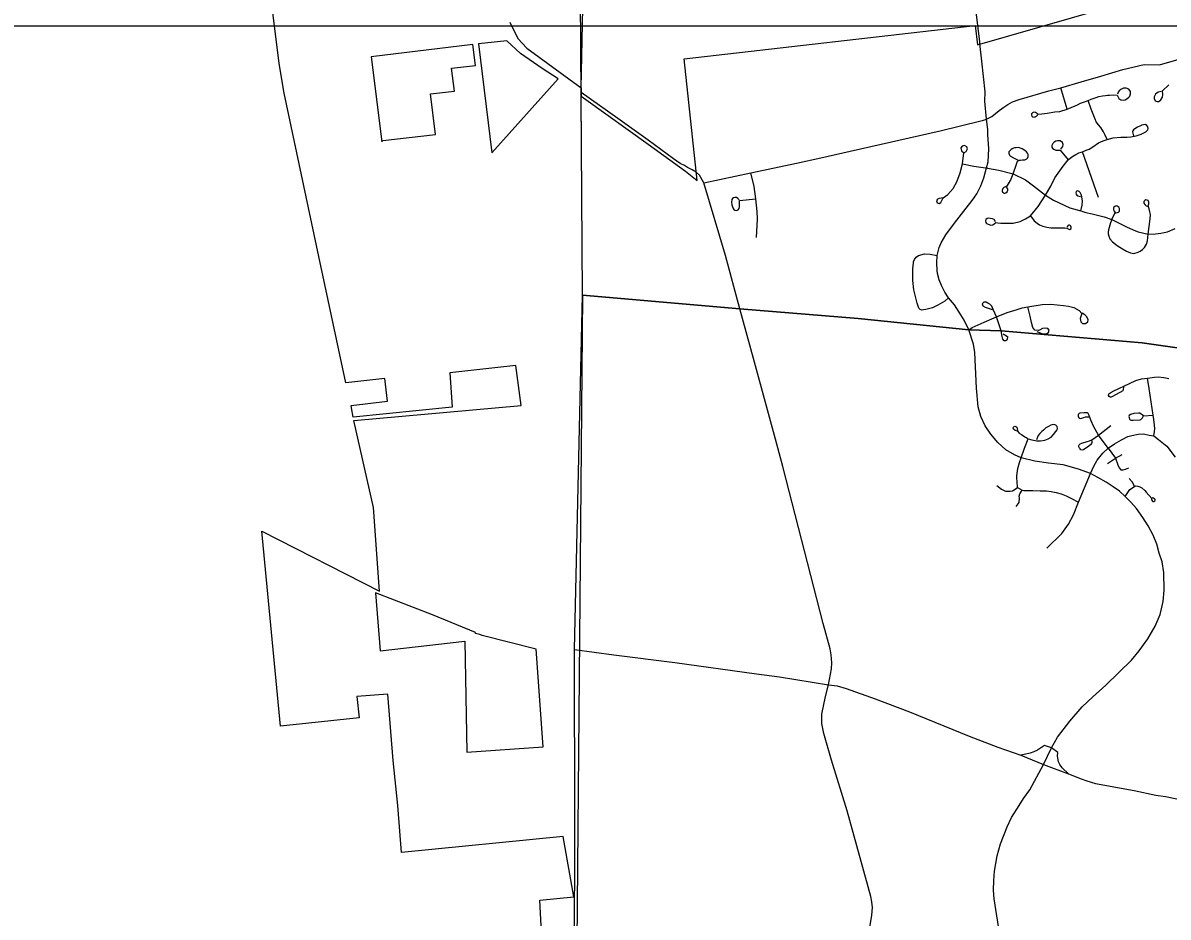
# Model space of a CAD drawing. Extents: x 1729596 to 1934326, y 644115 to 911751.
# Drawn here: x 1774170 to 1788422, y 773580 to 784711 of the extents above; entities that cross this region are included whole.
import ezdxf

# ---------------------------------------------------------------- set-up
doc = ezdxf.new("R2010")
doc.units = 0
for name, color, linetype in [('GM_X_Adjacent_County', 7, 'Continuous'), ('GM_X_City_Street', 7, 'Continuous'), ('GM_X_Corporation', 7, 'Continuous'), ('GM_X_County', 7, 'Continuous'), ('GM_X_County_Road', 7, 'Continuous'), ('GM_X_Township_Road', 7, 'Continuous'), ('SC_Scratch1', 7, 'Continuous')]:
    doc.layers.add(name, color=color, linetype=linetype)

msp = doc.modelspace()

# ---------------------------------------------------------------- linework, layer by layer
at = {"layer": 'GM_X_Adjacent_County'}
for q in [(1781087, 788070), (1781021, 768152)]:
    msp.add_line((1781136, 781321), q, dxfattribs=at)
at = {"layer": 'GM_X_City_Street'}
for points in [[(1786111, 783497), (1786161, 783513), (1786229, 783545), (1786322, 783619), (1786378, 783661), (1786427, 783697), (1786487, 783730), (1786569, 783756), (1786939, 783865), (1787087, 783901), (1787342, 783978), (1787586, 784047), (1787860, 784131), (1788123, 784193), (1788314, 784188), (1788881, 784351), (1789511, 784554), (1790304, 784798), (1790967, 785005), (1791652, 785213)], [(1786161, 783513), (1786142, 783738), (1786144, 783852), (1786105, 784233), (1786081, 784453)], [(1786796, 783581), (1786774, 783597), (1786752, 783599), (1786735, 783593), (1786724, 783581), (1786721, 783565), (1786728, 783550), (1786739, 783543), (1786755, 783537), (1786769, 783540), (1786784, 783549), (1786795, 783561), (1786802, 783575), (1786853, 783580), (1786917, 783588), (1787013, 783604), (1787074, 783608), (1787167, 783638), (1787264, 783678), (1787294, 783693), (1787331, 783710), (1787381, 783730), (1787427, 783743), (1787467, 783763), (1787526, 783783), (1787561, 783793), (1787606, 783804), (1787643, 783809), (1787669, 783811), (1787695, 783813), (1787737, 783814), (1787789, 783811), (1787800, 783788), (1787811, 783770), (1787835, 783753), (1787865, 783749), (1787890, 783755), (1787910, 783766), (1787934, 783785), (1787946, 783800), (1787954, 783829), (1787954, 783859), (1787934, 783886), (1787902, 783897), (1787867, 783897), (1787835, 783882), (1787815, 783866), (1787800, 783849), (1787793, 783823)], [(1787167, 783638), (1787087, 783901)], [(1788337, 783858), (1788298, 783848), (1788266, 783824), (1788249, 783791), (1788251, 783769), (1788263, 783742), (1788286, 783733), (1788307, 783732), (1788333, 783754), (1788353, 783785), (1788357, 783819), (1788352, 783865), (1788430, 783939)], [(1787664, 783258), (1787637, 783320), (1787619, 783356), (1787585, 783407), (1787558, 783442), (1787529, 783480), (1787515, 783512), (1787463, 783639), (1787427, 783743)], [(1782643, 782719), (1783228, 782844), (1783797, 782967), (1784101, 783030), (1784465, 783114), (1785587, 783368), (1786093, 783492), (1786111, 783497)], [(1785941, 780892), (1785883, 781009), (1785822, 781110), (1785766, 781200), (1785691, 781289), (1785645, 781361), (1785604, 781441), (1785572, 781513), (1785553, 781593), (1785548, 781630), (1785544, 781723), (1785549, 781814), (1785572, 781915), (1785598, 781975), (1785655, 782071), (1785715, 782153), (1785792, 782255), (1785908, 782406), (1785982, 782499), (1786040, 782585), (1786091, 782684), (1786131, 782781), (1786164, 782905), (1786182, 782981), (1786192, 783144), (1786181, 783323), (1786177, 783383), (1786161, 783513)], [(1786275, 782234), (1786256, 782262), (1786235, 782272), (1786208, 782278), (1786189, 782279), (1786171, 782276), (1786156, 782264), (1786150, 782242), (1786152, 782227), (1786162, 782213), (1786182, 782204), (1786218, 782194), (1786241, 782196), (1786259, 782208), (1786280, 782226), (1786305, 782223), (1786340, 782220), (1786395, 782218), (1786458, 782217), (1786493, 782220), (1786580, 782237), (1786646, 782272), (1786712, 782310), (1786805, 782426), (1786897, 782566), (1786962, 782677), (1787014, 782783), (1787116, 782928), (1787177, 783008), (1787226, 783045), (1787273, 783074), (1787311, 783093), (1787358, 783107), (1787403, 783125), (1787440, 783141), (1787487, 783170), (1787555, 783217), (1787613, 783244), (1787664, 783258), (1787740, 783279), (1787833, 783290), (1787908, 783289), (1787960, 783294), (1788026, 783305), (1788089, 783327), (1788145, 783355), (1788169, 783380), (1788174, 783397), (1788170, 783418), (1788156, 783435), (1788143, 783445), (1788116, 783443), (1788094, 783436), (1788077, 783429), (1788042, 783414), (1788010, 783394), (1787992, 783380), (1787985, 783368), (1787981, 783353), (1787990, 783307)], [(1785624, 782533), (1785575, 782526), (1785552, 782518), (1785542, 782496), (1785550, 782470), (1785573, 782462), (1785595, 782475), (1785624, 782533), (1785682, 782573), (1785748, 782648), (1785794, 782731), (1785835, 782844), (1785862, 782957), (1785882, 783093), (1785910, 783109), (1785927, 783143), (1785918, 783169), (1785889, 783184), (1785860, 783177), (1785844, 783154), (1785851, 783117), (1785882, 783093)], [(1786495, 782831), (1786537, 782954), (1786550, 782991), (1786564, 783002), (1786587, 783004), (1786611, 783007), (1786641, 783008), (1786664, 783017), (1786673, 783029), (1786680, 783050), (1786680, 783071), (1786671, 783090), (1786659, 783104), (1786638, 783123), (1786605, 783145), (1786560, 783158), (1786533, 783157), (1786510, 783154), (1786489, 783148), (1786468, 783137), (1786455, 783124), (1786442, 783108), (1786440, 783088), (1786448, 783065), (1786459, 783054), (1786498, 783032), (1786549, 783005)], [(1787088, 783140), (1787111, 783171), (1787117, 783196), (1787107, 783221), (1787078, 783241), (1787048, 783245), (1787026, 783240), (1787003, 783225), (1786986, 783208), (1786977, 783184), (1786977, 783165), (1786984, 783151), (1786999, 783138), (1787026, 783128), (1787081, 783125), (1787177, 783008)], [(1787555, 782537), (1787358, 783107)], [(1785862, 782957), (1786004, 782928), (1786120, 782911), (1786164, 782905), (1786174, 782904)], [(1786174, 782904), (1786315, 782879), (1786495, 782831), (1786649, 782756), (1786746, 782682), (1786897, 782566), (1786996, 782503), (1787200, 782410), (1787337, 782370), (1787398, 782351), (1787477, 782336), (1787545, 782319), (1787626, 782296), (1787723, 782262), (1787805, 782224), (1787914, 782169), (1788017, 782121), (1788049, 782109), (1788175, 782080), (1788266, 782085), (1788330, 782094), (1788415, 782110), (1788510, 782150)], [(1782643, 782719), (1782590, 782814), (1782553, 782848)], [(1783299, 782040), (1783313, 782269), (1783307, 782364), (1783293, 782523), (1783272, 782676), (1783228, 782844)], [(1786408, 782675), (1786377, 782662), (1786365, 782649), (1786359, 782626), (1786359, 782615), (1786363, 782606), (1786370, 782599), (1786376, 782593), (1786390, 782590), (1786404, 782594), (1786420, 782607), (1786429, 782628), (1786428, 782646), (1786413, 782667), (1786438, 782707), (1786463, 782750), (1786495, 782831)], [(1783093, 781151), (1782913, 781814), (1782643, 782719)], [(1787337, 782370), (1787354, 782441), (1787358, 782493), (1787350, 782545), (1787340, 782574), (1787330, 782600), (1787317, 782611), (1787299, 782619), (1787287, 782617), (1787279, 782611), (1787276, 782594), (1787278, 782580), (1787285, 782566), (1787299, 782557), (1787333, 782550)], [(1783084, 782509), (1783069, 782527), (1783050, 782538), (1783030, 782537), (1783013, 782532), (1783003, 782525), (1782993, 782511), (1782990, 782479), (1782994, 782445), (1783004, 782410), (1783016, 782388), (1783030, 782379), (1783046, 782377), (1783070, 782385), (1783083, 782400), (1783087, 782420), (1783088, 782459), (1783088, 782500), (1783293, 782523)], [(1788175, 782080), (1788201, 782270), (1788202, 782326), (1788195, 782360), (1788187, 782397), (1788175, 782432), (1788181, 782460), (1788184, 782480), (1788173, 782499), (1788162, 782505), (1788146, 782509), (1788131, 782502), (1788121, 782487), (1788122, 782468), (1788131, 782451), (1788151, 782435), (1788166, 782430)], [(1786712, 782310), (1786757, 782248), (1786793, 782217), (1786822, 782197), (1786863, 782181), (1786912, 782169), (1786965, 782160), (1787028, 782158), (1787088, 782159), (1787138, 782161), (1787162, 782157), (1787186, 782142), (1787200, 782140), (1787211, 782148), (1787215, 782158), (1787216, 782169), (1787213, 782180), (1787205, 782189), (1787196, 782192), (1787184, 782192), (1787174, 782184), (1787162, 782169)], [(1787723, 782262), (1787761, 782344), (1787774, 782347), (1787791, 782350), (1787807, 782357), (1787817, 782369), (1787818, 782386), (1787818, 782401), (1787809, 782418), (1787788, 782431), (1787777, 782434), (1787760, 782427), (1787749, 782416), (1787743, 782404), (1787741, 782389), (1787746, 782372), (1787764, 782352)], [(1787723, 782262), (1787705, 782222), (1787697, 782192), (1787689, 782163), (1787681, 782136), (1787678, 782107), (1787678, 782086), (1787683, 782057), (1787699, 782024), (1787730, 781987), (1787790, 781938), (1787856, 781898), (1787904, 781871), (1787955, 781848), (1787998, 781842), (1788048, 781855), (1788074, 781869), (1788103, 781892), (1788129, 781915), (1788152, 781956), (1788168, 781998), (1788175, 782080)], [(1785247, 781668), (1785248, 781674), (1785254, 781738), (1785268, 781764), (1785285, 781794), (1785317, 781816), (1785391, 781837), (1785461, 781831), (1785549, 781814)], [(1785379, 781139), (1785356, 781135), (1785335, 781142), (1785320, 781162), (1785300, 781221), (1785259, 781389), (1785245, 781506), (1785247, 781668)], [(1785691, 781289), (1785645, 781249), (1785557, 781197), (1785489, 781164), (1785407, 781143), (1785379, 781139)], [(1785941, 780892), (1785982, 780921), (1786135, 780985), (1786285, 781051), (1786420, 781104), (1786542, 781145), (1786607, 781163), (1786678, 781178), (1786857, 781206), (1786961, 781211), (1787122, 781195), (1787181, 781183), (1787251, 781167), (1787317, 781129), (1787349, 781092), (1787326, 781032), (1787335, 780988), (1787357, 780969), (1787393, 780969), (1787422, 780988), (1787427, 781016), (1787413, 781052), (1787388, 781079), (1787352, 781099)], [(1786285, 781051), (1786244, 781142), (1786229, 781183), (1786203, 781208), (1786178, 781223), (1786160, 781235), (1786128, 781236), (1786110, 781215), (1786117, 781191), (1786145, 781173), (1786183, 781162), (1786233, 781142)], [(1786787, 780868), (1786838, 780849), (1786877, 780842), (1786913, 780846), (1786933, 780857), (1786941, 780885), (1786925, 780905), (1786893, 780913), (1786859, 780905), (1786820, 780888), (1786809, 780880), (1786763, 780888), (1786739, 780920), (1786721, 780981), (1786706, 781059), (1786678, 781178)], [(1784685, 773296), (1784735, 773603), (1784745, 773698), (1784736, 773770), (1784721, 773835), (1784428, 774903), (1784235, 775534), (1784138, 775865), (1784125, 775929), (1784115, 775990), (1784111, 776055), (1784114, 776105), (1784158, 776324), (1784196, 776473), (1784235, 776672), (1784238, 776744), (1784231, 776844), (1784215, 776918), (1784131, 777234), (1783629, 779189), (1783538, 779530), (1783263, 780534), (1783093, 781151)], [(1786346, 780876), (1786285, 781051)], [(1786325, 773382), (1786259, 773807), (1786250, 773917), (1786254, 774036), (1786263, 774150), (1786294, 774341), (1786338, 774493), (1786420, 774704), (1786472, 774820), (1786567, 774969), (1786624, 775055), (1786702, 775162), (1786871, 775480), (1786971, 775687), (1787044, 775818), (1787200, 776018), (1787355, 776199), (1787487, 776323), (1787646, 776467), (1787967, 776780), (1788061, 776896), (1788172, 777044), (1788262, 777203), (1788323, 777346), (1788361, 777509), (1788375, 777651), (1788370, 777868), (1788349, 778002), (1788313, 778109), (1788283, 778223), (1788238, 778334), (1788176, 778450), (1788109, 778552), (1788029, 778665), (1787959, 778747), (1787890, 778815), (1787816, 778881), (1787737, 778934), (1787651, 778995), (1787548, 779052), (1787457, 779100), (1787307, 779157), (1787116, 779208), (1786932, 779232), (1786764, 779254), (1786595, 779297), (1786510, 779336), (1786405, 779397), (1786303, 779486), (1786215, 779591), (1786147, 779695), (1786093, 779813), (1786060, 779930), (1786037, 780162), (1786019, 780607), (1786002, 780713), (1785941, 780892)], [(1786370, 780841), (1786422, 780806), (1786421, 780769), (1786415, 780760), (1786404, 780754), (1786381, 780755), (1786367, 780773), (1786357, 780809), (1786346, 780876)], [(1787867, 780179), (1787862, 780147), (1787861, 780131), (1787729, 780062), (1787712, 780054), (1787701, 780053), (1787689, 780060), (1787680, 780074), (1787686, 780094), (1787709, 780109), (1787748, 780129), (1787941, 780223), (1788020, 780258), (1788093, 780280), (1788164, 780289), (1788254, 780303), (1788299, 780305), (1788369, 780298), (1788433, 780283)], [(1788243, 779570), (1788252, 779625), (1788258, 779657), (1788253, 779702), (1788244, 779774), (1788235, 779829), (1788185, 780159), (1788164, 780289)], [(1787676, 779417), (1787558, 779577), (1787492, 779693), (1787467, 779759), (1787440, 779825), (1787428, 779849), (1787417, 779859), (1787379, 779858), (1787325, 779851), (1787314, 779847), (1787304, 779836), (1787302, 779814), (1787311, 779794), (1787328, 779788), (1787348, 779789), (1787374, 779798), (1787396, 779806), (1787437, 779808)], [(1788115, 779819), (1788071, 779851), (1788053, 779851), (1787998, 779847), (1787956, 779838), (1787936, 779824), (1787933, 779811), (1787937, 779798), (1787942, 779777), (1787950, 779770), (1787962, 779766), (1787988, 779765), (1788076, 779769), (1788085, 779773), (1788097, 779787), (1788105, 779796), (1788115, 779819), (1788235, 779829)], [(1786547, 779630), (1786518, 779638), (1786499, 779653), (1786496, 779668), (1786500, 779680), (1786505, 779688), (1786516, 779691), (1786529, 779688), (1786539, 779678), (1786545, 779666), (1786545, 779665)], [(1786545, 779665), (1786550, 779630), (1786570, 779604), (1786596, 779588), (1786626, 779566), (1786676, 779538)], [(1786680, 779535), (1786725, 779522), (1786748, 779517), (1786789, 779510), (1786835, 779509), (1786890, 779516), (1786930, 779533), (1786967, 779556), (1786998, 779588), (1787027, 779623), (1787040, 779645), (1787045, 779664), (1787040, 779685), (1787026, 779704), (1787012, 779708), (1786993, 779711), (1786964, 779705), (1786933, 779688), (1786902, 779670), (1786870, 779643), (1786850, 779626), (1786827, 779600), (1786805, 779576), (1786795, 779553), (1786784, 779519)], [(1787558, 779577), (1787709, 779698)], [(1786595, 779297), (1786636, 779417), (1786680, 779535)], [(1786915, 778173), (1787099, 778353), (1787182, 778472), (1787247, 778588), (1787309, 778744), (1787382, 778923), (1787457, 779100), (1787497, 779193), (1787541, 779266), (1787610, 779355), (1787676, 779417), (1787754, 779472), (1787844, 779521), (1787920, 779561), (1787971, 779574), (1788048, 779592), (1788115, 779594), (1788185, 779581), (1788243, 779570), (1788301, 779526), (1788405, 779442), (1788510, 779307)], [(1787473, 779509), (1787474, 779489), (1787469, 779476), (1787460, 779463), (1787437, 779443), (1787368, 779398), (1787351, 779394), (1787336, 779396), (1787327, 779408), (1787320, 779419), (1787313, 779435), (1787312, 779449), (1787316, 779460), (1787330, 779470), (1787350, 779478), (1787415, 779499), (1787444, 779508), (1787474, 779520), (1787558, 779577)], [(1787669, 779226), (1787769, 779292), (1787851, 779340)], [(1787676, 779417), (1787769, 779292), (1787797, 779210), (1787815, 779171), (1787836, 779148), (1787863, 779148), (1787891, 779156), (1787934, 779174)], [(1786550, 778926), (1786543, 779001), (1786539, 779042), (1786540, 779069), (1786543, 779105), (1786552, 779162), (1786575, 779238), (1786595, 779297)], [(1788004, 778943), (1787974, 778997), (1787939, 779040)], [(1786293, 778954), (1786350, 778905), (1786400, 778882), (1786417, 778882), (1786455, 778882), (1786485, 778887), (1786519, 778906), (1786550, 778926)], [(1786533, 778689), (1786570, 778739), (1786571, 778794), (1786570, 778821), (1786579, 778847), (1786606, 778896)], [(1786550, 778926), (1786606, 778896), (1786629, 778890), (1786739, 778890), (1786830, 778888), (1786909, 778885), (1786967, 778876), (1787029, 778866), (1787090, 778848), (1787152, 778823), (1787212, 778796), (1787309, 778744)], [(1787922, 778864), (1787946, 778902), (1788006, 778940), (1788022, 778947), (1788045, 778946), (1788072, 778937), (1788096, 778925), (1788132, 778890), (1788148, 778869), (1788220, 778792), (1788214, 778782), (1788214, 778775), (1788218, 778768), (1788227, 778757), (1788234, 778753), (1788246, 778752), (1788258, 778760), (1788260, 778768), (1788260, 778778), (1788254, 778788), (1788242, 778796), (1788225, 778797)], [(1787890, 778815), (1787922, 778864)], [(1781034, 776910), (1781525, 776843), (1782284, 776747), (1783301, 776608), (1783588, 776571), (1784196, 776473)], [(1784196, 776473), (1784304, 776457), (1784415, 776425), (1784775, 776295), (1785202, 776135), (1785945, 775831), (1786304, 775696), (1786590, 775596), (1786871, 775480), (1787181, 775362), (1787342, 775300), (1787411, 775274), (1787519, 775244), (1788001, 775154), (1788269, 775099), (1788392, 775079), (1788532, 775051)], [(1786971, 775687), (1786883, 775714), (1786799, 775658), (1786752, 775635), (1786705, 775620), (1786653, 775610), (1786590, 775596)], [(1787181, 775362), (1787102, 775437), (1787074, 775478), (1787058, 775514), (1787047, 775581), (1787050, 775630), (1786971, 775687)]]:
    msp.add_lwpolyline(points, dxfattribs=at)
at = {"layer": 'GM_X_Corporation'}
for points in [[(1780624, 773390), (1780602, 773789), (1781025, 773834), (1780894, 774583), (1778880, 774385), (1778835, 774970), (1778780, 775529), (1778712, 776354), (1778326, 776325), (1778354, 776062), (1777374, 775955), (1777143, 778385), (1778610, 777639), (1778533, 778680), (1778290, 779761), (1780370, 779949), (1780306, 780445), (1779483, 780354), (1779514, 779927), (1778281, 779801), (1778261, 779918), (1778255, 779948), (1778708, 780004), (1778673, 780284), (1778188, 780230), (1777852, 781802), (1777422, 783836), (1777358, 784205), (1777205, 785445)], [(1780229, 784719), (1780330, 784518), (1780441, 784395), (1781118, 783904), (1781117, 783799), (1781176, 783759), (1781951, 783200), (1782415, 782865), (1782560, 782751), (1782401, 784262), (1786021, 784680), (1786052, 784439), (1787610, 784885)]]:
    msp.add_lwpolyline(points, dxfattribs=at)
for points in [[(1779771, 784443), (1778504, 784289), (1778639, 783232), (1778650, 783249), (1779306, 783322), (1779243, 783827), (1779541, 783860), (1779505, 784148), (1779803, 784182)], [(1780833, 784013), (1780633, 784145), (1780361, 784332), (1780193, 784487), (1779839, 784452), (1780008, 783092)], [(1778615, 776896), (1779670, 777013), (1779697, 775634), (1780643, 775701), (1780556, 776916), (1779886, 777084), (1779855, 777098), (1779803, 777112), (1779802, 777121), (1779268, 777344), (1778560, 777617)]]:
    msp.add_lwpolyline(points, close=True, dxfattribs=at)
at = {"layer": 'GM_X_County'}
for points in [[(1790229, 780426), (1788100, 780727), (1786346, 780876), (1785941, 780892), (1784567, 781031), (1783093, 781151), (1781136, 781321), (1781117, 783799), (1781117, 783845), (1781118, 783904), (1781162, 786094)], [(1773771, 768383), (1775112, 768352), (1778179, 768197), (1778733, 768178), (1779340, 768157), (1780182, 768130), (1781021, 768101), (1781021, 768152), (1781038, 774723), (1781034, 776910), (1781136, 781321), (1783093, 781151), (1784567, 781031), (1785941, 780892), (1786346, 780876), (1788100, 780727), (1790229, 780426)]]:
    msp.add_lwpolyline(points, dxfattribs=at)
at = {"layer": 'GM_X_County_Road'}
msp.add_lwpolyline([(1782553, 782848), (1782549, 782851), (1782501, 782883), (1782440, 782913), (1782402, 782934), (1782349, 782962), (1782268, 783017), (1781950, 783250), (1781573, 783522), (1781117, 783845)], dxfattribs=at)
at = {"layer": 'GM_X_Township_Road'}
msp.add_lwpolyline([(1786081, 784453), (1786079, 784474), (1786015, 785024), (1786009, 785081), (1786002, 785154), (1785992, 785223), (1785983, 785309), (1785964, 785466), (1785836, 786587), (1785812, 786799), (1785754, 787295), (1785611, 788518), (1785548, 789063), (1785517, 789335), (1785469, 789758), (1785460, 789939), (1785479, 789972)], dxfattribs=at)
at = {"layer": 'SC_Scratch1'}
msp.add_lwpolyline([(1730291, 784675), (1926541, 784675), (1926541, 650175), (1730291, 650175)], close=True, dxfattribs=at)

doc.saveas('drawing.dxf')
